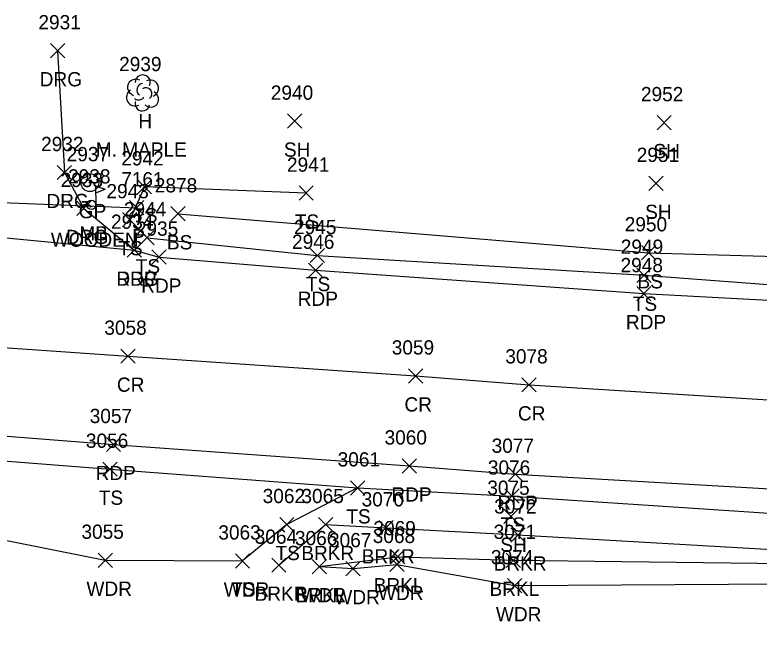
# Model space of a CAD drawing. Extents: x 1611797 to 1633212, y 298978 to 305475.
# Drawn here: x 1616456.9 to 1616561.4, y 301461.3 to 301551.4 of the extents above; entities that cross this region are included whole.
import ezdxf

# ---------------------------------------------------------------- set-up
doc = ezdxf.new("R2010")
doc.units = 0
for name, color, linetype in [('D_A', 7, 'Continuous'), ('D_I', 7, 'Continuous'), ('D_TIC', 7, 'Continuous'), ('DCP', 7, 'Continuous'), ('L_A', 7, 'Continuous'), ('L_C', 7, 'Continuous'), ('L_I', 7, 'Continuous'), ('L_TIC', 7, 'Continuous'), ('LAWA', 7, 'Continuous'), ('LAWE', 7, 'Continuous'), ('LELB', 7, 'Continuous'), ('LMB', 7, 'Continuous'), ('LTD', 7, 'Continuous'), ('P_A', 7, 'Continuous'), ('P_I', 7, 'Continuous'), ('P_TIC', 7, 'Continuous'), ('PET', 7, 'Continuous'), ('PRC', 7, 'Continuous'), ('R_A', 7, 'Continuous'), ('R_C', 7, 'Continuous'), ('R_I', 7, 'Continuous'), ('R_TIC', 7, 'Continuous'), ('RDG', 7, 'Continuous'), ('RGP', 7, 'Continuous')]:
    doc.layers.add(name, color=color, linetype=linetype)

msp = doc.modelspace()

# ---------------------------------------------------------------- linework, layer by layer
at = {"layer": 'D_TIC'}
for points in [[(1616473, 301523.34), (1616475, 301525.34)], [(1616475, 301523.34), (1616473, 301525.34)]]:
    msp.add_lwpolyline(points, dxfattribs=at)
at = {"layer": 'DCP'}
msp.add_lwpolyline([(1616434.92, 301525.89), (1616474, 301524.34)], dxfattribs=at)
at = {"layer": 'L_TIC'}
for points in [[(1616495.17, 301535.5), (1616497.17, 301537.5)], [(1616497.17, 301535.5), (1616495.17, 301537.5)], [(1616547.04, 301535.29), (1616549.04, 301537.29)], [(1616549.04, 301535.29), (1616547.04, 301537.29)], [(1616545.88, 301526.77), (1616547.88, 301528.77)], [(1616547.88, 301526.77), (1616545.88, 301528.77)], [(1616474.09, 301526.28), (1616476.09, 301528.28)], [(1616476.09, 301526.28), (1616474.09, 301528.28)], [(1616496.79, 301525.4), (1616498.79, 301527.4)], [(1616498.79, 301525.4), (1616496.79, 301527.4)], [(1616478.8, 301522.5), (1616480.8, 301524.5)], [(1616480.8, 301522.5), (1616478.8, 301524.5)], [(1616472.01, 301521.67), (1616474.01, 301523.67)], [(1616474.01, 301521.67), (1616472.01, 301523.67)], [(1616474.45, 301519.13), (1616476.45, 301521.13)], [(1616476.45, 301519.13), (1616474.45, 301521.13)], [(1616498.34, 301516.64), (1616500.34, 301518.64)], [(1616500.34, 301516.64), (1616498.34, 301518.64)], [(1616544.85, 301517.03), (1616546.85, 301519.03)], [(1616546.85, 301517.03), (1616544.85, 301519.03)], [(1616544.22, 301513.88), (1616546.22, 301515.88)], [(1616546.22, 301513.88), (1616544.22, 301515.88)], [(1616469.26, 301486.66), (1616471.26, 301488.66)], [(1616471.26, 301486.66), (1616469.26, 301488.66)], [(1616504.01, 301484.04), (1616506.01, 301486.04)], [(1616506.01, 301484.04), (1616504.01, 301486.04)], [(1616504.01, 301484.04), (1616506.01, 301486.04)], [(1616506.01, 301484.04), (1616504.01, 301486.04)], [(1616525.68, 301482.9), (1616527.68, 301484.9)], [(1616527.68, 301482.9), (1616525.68, 301484.9)], [(1616525.55, 301480.06), (1616527.55, 301482.06)], [(1616527.55, 301480.06), (1616525.55, 301482.06)], [(1616494.07, 301478.9), (1616496.07, 301480.9)], [(1616496.07, 301478.9), (1616494.07, 301480.9)], [(1616499.51, 301478.9), (1616501.51, 301480.9)], [(1616501.51, 301478.9), (1616499.51, 301480.9)], [(1616508, 301478.44), (1616510, 301480.44)], [(1616510, 301478.44), (1616508, 301480.44)], [(1616526.51, 301477.44), (1616528.51, 301479.44)], [(1616528.51, 301477.44), (1616526.51, 301479.44)], [(1616509.62, 301474.38), (1616511.62, 301476.38)], [(1616511.62, 301474.38), (1616509.62, 301476.38)], [(1616468.58, 301473.89), (1616470.58, 301475.89)], [(1616470.58, 301473.89), (1616468.58, 301475.89)], [(1616487.85, 301473.79), (1616489.85, 301475.79)], [(1616489.85, 301473.79), (1616487.85, 301475.79)], [(1616487.85, 301473.79), (1616489.85, 301475.79)], [(1616489.85, 301473.79), (1616487.85, 301475.79)], [(1616492.95, 301473.2), (1616494.95, 301475.2)], [(1616494.95, 301473.2), (1616492.95, 301475.2)], [(1616509.52, 301473.3), (1616511.52, 301475.3)], [(1616511.52, 301473.3), (1616509.52, 301475.3)], [(1616525.87, 301473.88), (1616527.87, 301475.88)], [(1616527.87, 301473.88), (1616525.87, 301475.88)], [(1616498.65, 301472.99), (1616500.65, 301474.99)], [(1616500.65, 301472.99), (1616498.65, 301474.99)], [(1616498.65, 301472.99), (1616500.65, 301474.99)], [(1616500.65, 301472.99), (1616498.65, 301474.99)], [(1616503.37, 301472.71), (1616505.37, 301474.71)], [(1616505.37, 301472.71), (1616503.37, 301474.71)], [(1616526.05, 301470.32), (1616528.05, 301472.32)], [(1616528.05, 301470.32), (1616526.05, 301472.32)]]:
    msp.add_lwpolyline(points, dxfattribs=at)
at = {"layer": 'LAWA'}
for points in [[(1616348.69, 301480.14), (1616363.12, 301479.47), (1616390.02, 301478.92), (1616427.39, 301476.57), (1616437.45, 301481.32), (1616469.58, 301474.89), (1616488.85, 301474.79)], [(1616499.65, 301473.99), (1616504.37, 301473.71), (1616510.52, 301474.3), (1616527.05, 301471.32), (1616572.08, 301471.61)]]:
    msp.add_lwpolyline(points, dxfattribs=at)
at = {"layer": 'LAWE'}
for points in [[(1616493.95, 301474.2), (1616500.51, 301479.9), (1616509, 301479.44), (1616527.51, 301478.44), (1616568.07, 301476.11)], [(1616499.65, 301473.99), (1616510.62, 301475.38), (1616526.87, 301474.88), (1616568.79, 301474.38)]]:
    msp.add_lwpolyline(points, dxfattribs=at)
at = {"layer": 'LELB'}
for points in [[(1616497.79, 301526.4), (1616475.09, 301527.28), (1616473.01, 301522.67), (1616475.45, 301520.13), (1616499.34, 301517.64), (1616545.22, 301514.88), (1616588.09, 301511.64), (1616620.85, 301510.01), (1616661.39, 301510.35), (1616669.72, 301511.02), (1616670.69, 301512.63)], [(1616479.8, 301523.5), (1616545.85, 301518.03), (1616581.75, 301516.98), (1616587.99, 301514.84), (1616620.82, 301512.18), (1616661.91, 301511.86), (1616666.73, 301511.93), (1616667.81, 301513.17), (1616665.53, 301513.48), (1616665.46, 301514.9)], [(1616157.94, 301461.29), (1616157.16, 301475.69), (1616156.2, 301486.85), (1616158.72, 301494.24), (1616164.1, 301494.72), (1616171.84, 301496.48), (1616239.28, 301500.75), (1616275.82, 301499.34), (1616312.5, 301500.87), (1616376.08, 301497.82), (1616390.46, 301493.37), (1616428.25, 301490.95), (1616470.26, 301487.66), (1616505.01, 301485.04), (1616526.68, 301483.9), (1616566.27, 301481.26), (1616573.34, 301477.6), (1616572.08, 301471.61)], [(1616505.01, 301485.04), (1616495.07, 301479.9), (1616488.85, 301474.79)]]:
    msp.add_lwpolyline(points, dxfattribs=at)
at = {"layer": 'LMB'}
for p, q in [((1616468.28, 301527.35), (1616469.57, 301526.97)), ((1616468.29, 301524.76), (1616468.28, 301527.35)), ((1616468.28, 301526.45), (1616469.57, 301526.96)), ((1616467.63, 301524.75), (1616467.63, 301524.75))]:
    msp.add_line(p, q, dxfattribs=at)
msp.add_circle((1616467.63, 301524.75), 0.656, dxfattribs=at)
at = {"layer": 'LTD'}
msp.add_line((1616474.8, 301540.51), (1616474.8, 301540.51), dxfattribs=at)
msp.add_line((1616474.8, 301540.51), (1616474.8, 301540.51), dxfattribs=at)
msp.add_arc((1616474.84, 301541.94), 1.05, 335.5272, 180.9563, dxfattribs=at)
for centre, major_axis, ratio, start_param, end_param in [((1616474, 301541.18), (1.21, -0.51), 0.895232, 1.570796, 4.712389), ((1616475.84, 301541.09), (-1.14, -0.48), 0.949671, 1.570796, 4.712389), ((1616474.59, 301540.97), (-0.208, -0.792), 0.645439, 3.141593, 6.283185), ((1616475.3, 301540.34), (-0.5, 0.667), 0.989748, 3.141593, 6.283185), ((1616473.71, 301539.8), (0.58, -1.04), 0.959034, 3.141593, 6.283185), ((1616475.8, 301539.68), (-1.09, 0.79), 0.841452, 1.570796, 4.712389), ((1616474.8, 301539.01), (0.26, 1.06), 0.942809, 1.570796, 4.712389), ((1616474.34, 301539.76), (-0.625, -0.083), 0.423636, 0, 3.141593)]:
    msp.add_ellipse(centre, major_axis=major_axis, ratio=ratio, start_param=start_param, end_param=end_param, dxfattribs=at)
at = {"layer": 'P_TIC'}
for points in [[(1616472.65, 301517.39), (1616474.65, 301519.39)], [(1616474.65, 301517.39), (1616472.65, 301519.39)], [(1616476.14, 301516.42), (1616478.14, 301518.42)], [(1616478.14, 301516.42), (1616476.14, 301518.42)], [(1616498.12, 301514.58), (1616500.12, 301516.58)], [(1616500.12, 301514.58), (1616498.12, 301516.58)], [(1616544.18, 301511.3), (1616546.18, 301513.3)], [(1616546.18, 301511.3), (1616544.18, 301513.3)], [(1616471.79, 301502.52), (1616473.79, 301504.52)], [(1616473.79, 301502.52), (1616471.79, 301504.52)], [(1616512.15, 301499.75), (1616514.15, 301501.75)], [(1616514.15, 301499.75), (1616512.15, 301501.75)], [(1616528.08, 301498.5), (1616530.08, 301500.5)], [(1616530.08, 301498.5), (1616528.08, 301500.5)], [(1616469.74, 301490.13), (1616471.74, 301492.13)], [(1616471.74, 301490.13), (1616469.74, 301492.13)], [(1616511.27, 301487.12), (1616513.27, 301489.12)], [(1616513.27, 301487.12), (1616511.27, 301489.12)], [(1616526.16, 301485.96), (1616528.16, 301487.96)], [(1616528.16, 301485.96), (1616526.16, 301487.96)]]:
    msp.add_lwpolyline(points, dxfattribs=at)
at = {"layer": 'PET'}
for points in [[(1616436.26, 301522), (1616473.65, 301518.39), (1616477.14, 301517.42), (1616499.12, 301515.58), (1616545.18, 301512.3), (1616587.98, 301510.02), (1616620.79, 301507.89), (1616661.24, 301506.64), (1616670.77, 301508.03), (1616696.98, 301505.63), (1616704.62, 301503.43), (1616722.68, 301502.22), (1616751.24, 301500.76), (1616752.87, 301501.9), (1616787.33, 301500.08), (1616790.48, 301499.04), (1616800.25, 301498.65), (1616846.2, 301496.41)], [(1616429.45, 301494.36), (1616470.74, 301491.13), (1616512.27, 301488.12), (1616527.16, 301486.96), (1616570.2, 301484.49), (1616572.48, 301484.33), (1616586.14, 301483.74), (1616619.42, 301481.49), (1616675.31, 301477.97), (1616723.65, 301475.7), (1616732.91, 301475.57), (1616752.79, 301474.65), (1616760.49, 301473.89), (1616797.9, 301472.15), (1616833.56, 301469.26)]]:
    msp.add_lwpolyline(points, dxfattribs=at)
at = {"layer": 'PRC'}
msp.add_lwpolyline([(1615915.55, 301503.02), (1616010.71, 301505.13), (1616082.84, 301506.97), (1616127.8, 301509.13), (1616168.82, 301510.87), (1616237.81, 301513.85), (1616278.39, 301514.3), (1616314.29, 301513.68), (1616391.36, 301509.48), (1616432.29, 301506.33), (1616472.79, 301503.52), (1616513.15, 301500.75), (1616529.08, 301499.5), (1616571.59, 301496.85)], dxfattribs=at)
at = {"layer": 'R_TIC'}
for points in [[(1616461.89, 301545.38), (1616463.89, 301547.38)], [(1616463.89, 301545.38), (1616461.89, 301547.38)], [(1616462.84, 301528.29), (1616464.84, 301530.29)], [(1616464.84, 301528.29), (1616462.84, 301530.29)], [(1616465.58, 301523.25), (1616467.58, 301525.25)], [(1616467.58, 301523.25), (1616465.58, 301525.25)], [(1616472.65, 301517.39), (1616474.65, 301519.39)], [(1616474.65, 301517.39), (1616472.65, 301519.39)]]:
    msp.add_lwpolyline(points, dxfattribs=at)
at = {"layer": 'RDG'}
msp.add_lwpolyline([(1616462.89, 301546.38), (1616463.84, 301529.29), (1616466.58, 301524.25), (1616473.65, 301518.39)], dxfattribs=at)
at = {"layer": 'RGP'}
msp.add_line((1616467.43, 301527.87), (1616467.43, 301527.87), dxfattribs=at)
for radius in [1.25, 0.0833]:
    msp.add_circle((1616467.43, 301527.87), radius, dxfattribs=at)

# ---------------------------------------------------------------- texts
at = {"layer": 'D_A'}
msp.add_text('P', height=2, dxfattribs=at).set_placement((1616473.37, 301519.34))
at = {"layer": 'D_I'}
msp.add_text('7161', height=2, dxfattribs=at).set_placement((1616471.82, 301527.34))
at = {"layer": 'L_A'}
for s, p in [('H', (1616474.23, 301535.51)), ('SH', (1616494.66, 301531.5)), ('SH', (1616546.53, 301531.29)), ('TS', (1616473.5, 301522.28)), ('SH', (1616545.37, 301522.77)), ('TS', (1616496.2, 301521.4)), ('MB', (1616465.94, 301519.75)), ('BS', (1616478.24, 301518.5)), ('TS', (1616471.42, 301517.67)), ('TS', (1616473.86, 301515.13)), ('BS', (1616544.29, 301513.03)), ('TS', (1616497.75, 301512.64)), ('TS', (1616543.63, 301509.88)), ('TS', (1616468.67, 301482.66)), ('TS', (1616503.42, 301480.04)), ('TS', (1616503.42, 301480.04)), ('TS', (1616525.09, 301478.9)), ('SH', (1616525.03, 301476.06)), ('TS', (1616493.48, 301474.9)), ('BRKR', (1616497.1, 301474.9)), ('BRKR', (1616505.59, 301474.44)), ('BRKR', (1616524.1, 301473.44)), ('BRKL', (1616507.27, 301470.38)), ('WDR', (1616466.94, 301469.89)), ('WDR', (1616486.21, 301469.79)), ('TS', (1616487.26, 301469.79)), ('BRKR', (1616490.54, 301469.2)), ('WDR', (1616507.88, 301469.3)), ('BRKL', (1616523.52, 301469.88)), ('BRKL', (1616496.29, 301468.99)), ('WDR', (1616497.01, 301468.99)), ('WDR', (1616501.74, 301468.71)), ('WDR', (1616524.42, 301466.32))]:
    msp.add_text(s, height=2, dxfattribs=at).set_placement(p)
at = {"layer": 'L_C'}
msp.add_text('M. MAPLE', height=2, dxfattribs=at).set_placement((1616468.25, 301531.51))
at = {"layer": 'L_I'}
for s, p in [('2939', (1616471.53, 301543.51)), ('2940', (1616492.82, 301539.5)), ('2952', (1616544.78, 301539.29)), ('2951', (1616544.19, 301530.77)), ('2942', (1616471.83, 301530.28)), ('2941', (1616495.09, 301529.4)), ('2938', (1616464.37, 301527.75)), ('2878', (1616476.54, 301526.5)), ('2943', (1616469.75, 301525.67)), ('2944', (1616472.19, 301523.13)), ('2945', (1616496.08, 301520.64)), ('2950', (1616542.5, 301521.03)), ('2949', (1616541.95, 301517.88)), ('3056', (1616466.86, 301490.66)), ('3061', (1616502.2, 301488.04)), ('3061', (1616502.2, 301488.04)), ('3076', (1616523.29, 301486.9)), ('3075', (1616523.21, 301484.06)), ('3062', (1616491.68, 301482.9)), ('3065', (1616497.12, 301482.9)), ('3070', (1616505.57, 301482.44)), ('3072', (1616524.17, 301481.44)), ('3069', (1616507.23, 301478.38)), ('3055', (1616466.24, 301477.89)), ('3063', (1616485.46, 301477.79)), ('3063', (1616485.46, 301477.79)), ('3071', (1616524.1, 301477.88)), ('3064', (1616490.56, 301477.2)), ('3066', (1616496.21, 301476.99)), ('3066', (1616496.21, 301476.99)), ('3067', (1616500.99, 301476.71)), ('3068', (1616507.13, 301477.3)), ('3074', (1616523.72, 301474.32))]:
    msp.add_text(s, height=2, dxfattribs=at).set_placement(p)
at = {"layer": 'P_A'}
for s, p in [('RDP', (1616471.14, 301513.39)), ('RDP', (1616474.63, 301512.42)), ('RDP', (1616496.6, 301510.58)), ('RDP', (1616542.67, 301507.3)), ('CR', (1616471.22, 301498.52)), ('CR', (1616511.58, 301495.75)), ('CR', (1616527.51, 301494.5)), ('RDP', (1616468.23, 301486.13)), ('RDP', (1616509.75, 301483.12)), ('RDP', (1616524.65, 301481.96))]:
    msp.add_text(s, height=2, dxfattribs=at).set_placement(p)
at = {"layer": 'P_I'}
for s, p in [('2934', (1616470.39, 301521.39)), ('2935', (1616473.88, 301520.42)), ('2946', (1616495.8, 301518.58)), ('2948', (1616541.92, 301515.3)), ('3058', (1616469.45, 301506.52)), ('3059', (1616509.8, 301503.75)), ('3078', (1616525.74, 301502.5)), ('3057', (1616467.4, 301494.13)), ('3060', (1616508.79, 301491.12)), ('3077', (1616523.82, 301489.96))]:
    msp.add_text(s, height=2, dxfattribs=at).set_placement(p)
at = {"layer": 'R_A'}
for s, p in [('DRG', (1616460.38, 301541.38)), ('DRG', (1616461.33, 301524.29)), ('GP', (1616465.86, 301522.87)), ('DRG', (1616464.07, 301519.25)), ('DRG', (1616471.14, 301513.39))]:
    msp.add_text(s, height=2, dxfattribs=at).set_placement(p)
at = {"layer": 'R_C'}
msp.add_text('WOODEN', height=2, dxfattribs=at).set_placement((1616461.94, 301518.87))
at = {"layer": 'R_I'}
for s, p in [('2931', (1616460.2, 301549.38)), ('2932', (1616460.58, 301532.29)), ('2937', (1616464.17, 301530.87)), ('2933', (1616463.32, 301527.25)), ('2934', (1616470.39, 301521.39))]:
    msp.add_text(s, height=2, dxfattribs=at).set_placement(p)

doc.saveas('drawing.dxf')
